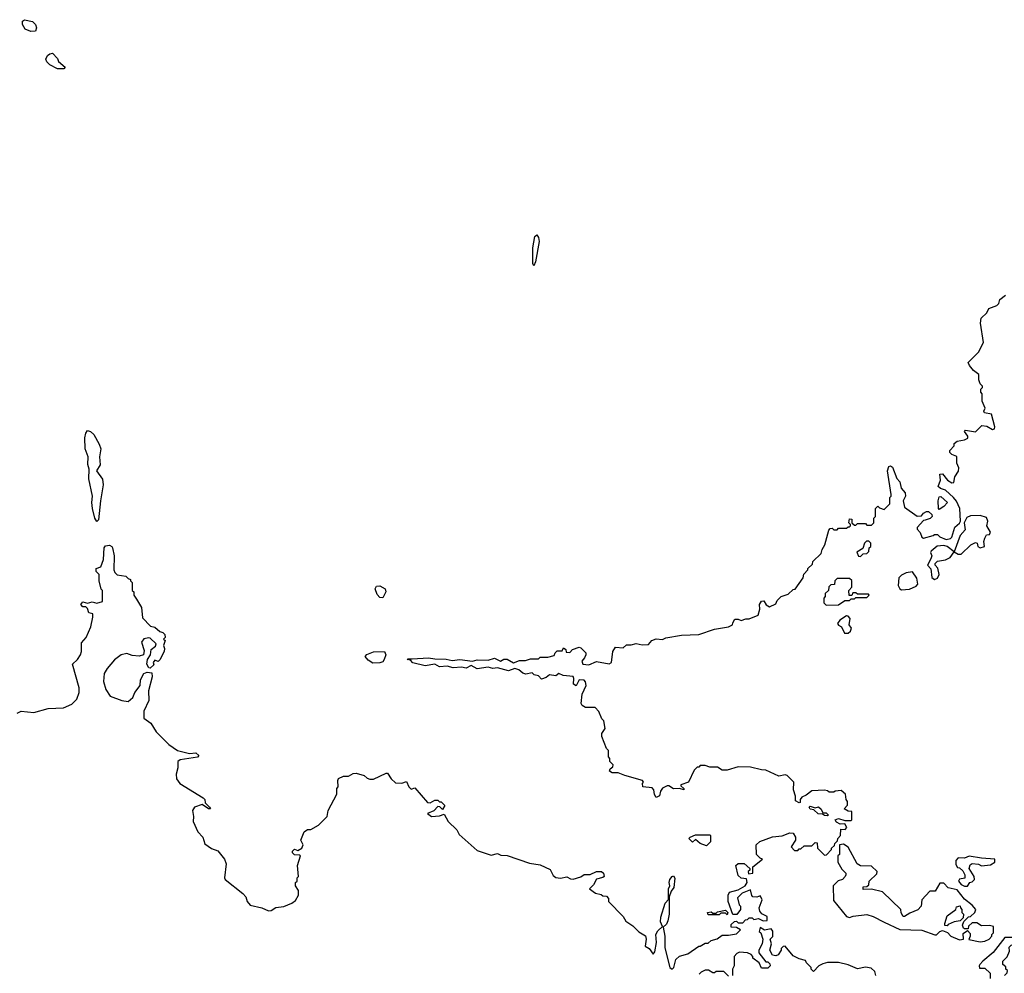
# Model space of a CAD drawing. Extents: x 2386423 to 2568864, y 578392 to 761999.
# Tile 297 of 454: x 2492964 to 2499229, y 646988 to 653056. Entities that reach past the tile are written whole.
import ezdxf

# ---------------------------------------------------------------- set-up
doc = ezdxf.new("R2010")
doc.units = 0

msp = doc.modelspace()

# ---------------------------------------------------------------- linework, layer by layer
at = {"layer": '0CON05XD'}
for points in [[(2493035, 652981.2), (2493000, 652995), (2492982, 653025), (2492982.5, 653047.5), (2492995, 653056.2), (2493045.8, 653045.8), (2493063.8, 653025), (2493071.2, 653005), (2493065, 652983.3), (2493035, 652981.2)], [(2493205, 652743.3), (2493155, 652770), (2493137.7, 652787.7), (2493131.2, 652805), (2493141.2, 652828.8), (2493155, 652840), (2493172.5, 652842.5), (2493205, 652810), (2493210.7, 652790.7), (2493252.5, 652755), (2493245, 652744), (2493205, 652743.3)], [(2496235, 651490), (2496230, 651505), (2496230, 651605), (2496243, 651677), (2496255, 651687.5), (2496265, 651670), (2496268.8, 651645), (2496246.2, 651515), (2496235, 651490)], [(2497115, 647013.8), (2497127.5, 647025), (2497140, 647075), (2497163, 647097), (2497215, 647112.5), (2497285, 647160), (2497295, 647160), (2497325, 647180), (2497345, 647180), (2497363, 647197), (2497401.7, 647208.3), (2497435, 647230), (2497475, 647230), (2497525, 647240), (2497550, 647265), (2497525, 647280), (2497491.7, 647281.7), (2497491.7, 647298.3), (2497511.7, 647318.3), (2497525, 647320), (2497535, 647310), (2497565, 647310), (2497581.7, 647328.3), (2497595, 647330), (2497605, 647340), (2497625, 647340), (2497635, 647330), (2497665, 647337.5), (2497695, 647322.5), (2497720, 647325), (2497719.3, 647349.3), (2497687, 647367), (2497673, 647383), (2497670, 647405), (2497687.5, 647455), (2497680, 647475), (2497675, 647480), (2497655, 647472.5), (2497630, 647475), (2497623, 647483), (2497615, 647520), (2497561.7, 647498.3), (2497531.7, 647468.3), (2497543, 647423), (2497550, 647415), (2497550, 647395), (2497528.3, 647361.7), (2497501.7, 647361.7), (2497472.5, 647445), (2497472.5, 647485), (2497480, 647505), (2497535, 647520), (2497580, 647545), (2497592.5, 647565), (2497588.3, 647588.3), (2497555, 647592.5), (2497535, 647610), (2497520, 647675), (2497535, 647687.5), (2497575, 647687.5), (2497610, 647655), (2497610, 647645), (2497600, 647635), (2497601.7, 647621.7), (2497630, 647625), (2497630, 647665), (2497690, 647715), (2497675, 647720), (2497652.5, 647745), (2497650, 647805), (2497673, 647827), (2497753.6, 647856.4), (2497815, 647862.5), (2497865, 647882.5), (2497885, 647880), (2497900, 647855), (2497900, 647835), (2497872.5, 647792.5), (2497895, 647770), (2497915, 647770), (2497925, 647780), (2497935, 647780), (2497955, 647800), (2498005, 647800), (2498025, 647820), (2498038.3, 647818.3), (2498040, 647785), (2498085, 647740), (2498098.3, 647741.7), (2498130, 647775), (2498130, 647785), (2498148.3, 647801.7), (2498150, 647815), (2498168.3, 647831.7), (2498170, 647845), (2498187.5, 647865), (2498190, 647905), (2498216.4, 647903.6), (2498227.5, 647915), (2498215, 647940), (2498185, 647937.5), (2498160.7, 647950.7), (2498152.5, 647965), (2498175, 647973.3), (2498215, 647960), (2498255, 647960), (2498260, 647965), (2498258.3, 648018.3), (2498235, 648020), (2498210, 648035), (2498231.7, 648058.3), (2498231.7, 648081.7), (2498222.5, 648095), (2498218.3, 648128.3), (2498191.7, 648151.7), (2498153, 648147), (2498145, 648140), (2498115, 648140), (2498105, 648150), (2498085, 648152.5), (2498005, 648150), (2497968.3, 648121.7), (2497940.7, 648109.3), (2497930, 648095), (2497930, 648075), (2497925, 648072.5), (2497900, 648085), (2497900, 648115), (2497887.5, 648155), (2497890, 648205), (2497847, 648247), (2497835, 648250), (2497795, 648242.5), (2497711.7, 648281.7), (2497685, 648282.5), (2497615, 648300), (2497535, 648302.5), (2497465, 648280), (2497435, 648280), (2497405, 648300), (2497355, 648300), (2497325, 648310), (2497295, 648310), (2497285, 648300), (2497275, 648300), (2497255, 648280), (2497220, 648205), (2497171.7, 648188.3), (2497171.7, 648181.7), (2497190, 648165), (2497190, 648155), (2497163, 648163), (2497125, 648162.5), (2497095, 648180), (2497085, 648180), (2497054.2, 648165.8), (2497041.9, 648148.1), (2497035, 648117.5), (2497015, 648107.5), (2497002.5, 648125), (2497000, 648155), (2496988.8, 648168.8), (2496930, 648175), (2496927.5, 648195), (2496932.5, 648205), (2496927.5, 648215), (2496815, 648246.7), (2496773, 648263), (2496735, 648263.3), (2496717.5, 648275), (2496721.7, 648288.3), (2496738.3, 648301.7), (2496740, 648315), (2496720, 648335), (2496720, 648355), (2496710, 648365), (2496710, 648405), (2496698.3, 648418.3), (2496667.5, 648495), (2496667.5, 648515), (2496690, 648545), (2496680, 648595), (2496668.3, 648608.3), (2496650, 648655), (2496625, 648680), (2496565, 648680), (2496542.3, 648692.3), (2496536.2, 648705), (2496542.9, 648765), (2496569.5, 648820.5), (2496565, 648842.5), (2496555, 648853.8), (2496523.8, 648856.2), (2496505, 648817.5), (2496488.3, 648828.3), (2496490, 648865), (2496485, 648877.5), (2496422.5, 648882.5), (2496395, 648896.7), (2496375, 648880), (2496335, 648887.5), (2496315, 648870), (2496285, 648860), (2496265, 648880), (2496238.3, 648888.3), (2496225, 648900), (2496185, 648891.2), (2496165, 648898.8), (2496139.5, 648919.5), (2496115, 648926.7), (2496075, 648912), (2496005, 648931.9), (2495975, 648928.5), (2495945, 648935.8), (2495875.5, 648925.5), (2495836.2, 648946.2), (2495805, 648930), (2495775, 648937.1), (2495722.1, 648932.1), (2495685, 648942.5), (2495635, 648937.5), (2495605, 648956.2), (2495544.3, 648944.3), (2495465, 648964.2), (2495450, 648980), (2495430, 648985), (2495435, 648990), (2495461.2, 648988.8), (2495565, 648996), (2495605, 648988.8), (2495677.3, 648987.3), (2495715, 648978.8), (2495765, 648984), (2495845, 648973.3), (2495875, 648983.8), (2495945, 648980), (2495985, 648993.3), (2496024.2, 648974.2), (2496045, 648986.2), (2496065, 648986), (2496106.7, 648963.3), (2496145, 648977.5), (2496181.7, 648978.3), (2496215, 648990), (2496265, 648990), (2496275, 649000), (2496325, 649000), (2496365, 649010), (2496371.7, 649028.3), (2496385, 649040), (2496415, 649040), (2496425, 649060), (2496438.3, 649048.3), (2496441.7, 649031.7), (2496465, 649030), (2496481.7, 649048.3), (2496525, 649062.5), (2496535, 649060), (2496566.4, 649026.4), (2496567.5, 649015), (2496557.5, 648995), (2496540, 648975), (2496547.5, 648955), (2496585, 648950.5), (2496635, 648972.5), (2496715, 648956.7), (2496730, 648965), (2496737.5, 649035), (2496755, 649062.5), (2496805, 649060), (2496825, 649077.5), (2496855, 649077.5), (2496887, 649087), (2496925, 649077.5), (2496965, 649080), (2496987.5, 649105), (2497015, 649116.7), (2497055, 649112.5), (2497075, 649122.5), (2497175, 649138.8), (2497285, 649143.3), (2497385, 649178.8), (2497475, 649192.5), (2497500, 649205), (2497501.7, 649218.3), (2497515, 649242.5), (2497535, 649242.5), (2497555, 649232.5), (2497585, 649243.3), (2497605, 649243.3), (2497663, 649267), (2497673.8, 649305), (2497670.8, 649335), (2497685, 649356.7), (2497698.3, 649358.3), (2497715, 649332.5), (2497735, 649320), (2497775, 649340), (2497785, 649360), (2497810, 649385), (2497855, 649400), (2497885, 649430), (2497898.3, 649431.7), (2497950, 649505), (2497953, 649527), (2497980, 649555), (2497980, 649565), (2498008.3, 649591.7), (2498011.7, 649608.3), (2498065, 649660), (2498070, 649685), (2498087.5, 649715), (2498113, 649807), (2498121.7, 649818.3), (2498135, 649820), (2498145, 649810), (2498165, 649810), (2498175, 649820), (2498225, 649820), (2498235, 649830), (2498245, 649830), (2498250, 649835), (2498250, 649845), (2498240, 649855), (2498245, 649880), (2498258.3, 649878.3), (2498260, 649855), (2498275, 649840), (2498285, 649840), (2498295, 649850), (2498345, 649850), (2498355, 649840), (2498385, 649840), (2498400, 649855), (2498400, 649885), (2498410, 649895), (2498410, 649945), (2498425, 649960), (2498435, 649950), (2498465, 649940), (2498500, 649975), (2498500, 650015), (2498510, 650025), (2498510, 650035), (2498486, 650185), (2498495, 650213.3), (2498505, 650216.7), (2498517.8, 650207.8), (2498545, 650136.7), (2498564.2, 650115), (2498572.5, 650075), (2498597.5, 650045), (2498600, 650025), (2498586.7, 649995), (2498594.2, 649954.2), (2498675, 649896.7), (2498701.7, 649898.3), (2498715, 649916.7), (2498735, 649927.5), (2498747, 649927), (2498768.3, 649908.3), (2498770, 649895), (2498757, 649883), (2498725, 649872.5), (2498715, 649870), (2498674, 649825), (2498674, 649814), (2498693.6, 649793.6), (2498705, 649762.5), (2498715, 649757.5), (2498777, 649773), (2498785, 649780), (2498805, 649780), (2498820, 649765), (2498859.3, 649749.3), (2498885.9, 649754.1), (2498896.1, 649763.9), (2498913.9, 649826.1), (2498945, 649852.5), (2498950, 649865), (2498946.2, 649945), (2498925, 649992.5), (2498906.4, 650016.4), (2498855, 650062.5), (2498823, 650073), (2498807.5, 650085), (2498822.5, 650125), (2498820, 650165), (2498836.1, 650166.1), (2498867, 650127), (2498895, 650110), (2498908.3, 650111.7), (2498913.6, 650146.4), (2498936.9, 650183.1), (2498940.8, 650205), (2498928, 650235), (2498926.2, 650276.2), (2498895, 650290), (2498883, 650303), (2498882.5, 650315), (2498910, 650345), (2498910, 650360), (2498930, 650375), (2498975, 650382), (2498996.4, 650393.6), (2498996.2, 650405), (2498976.7, 650435), (2498982.5, 650445), (2499046.4, 650433.6), (2499086.4, 650473.6), (2499118.8, 650468.8), (2499155, 650447.5), (2499166.4, 650453.6), (2499168.8, 650465), (2499147.5, 650545), (2499102.5, 650555), (2499100, 650565), (2499107.5, 650585), (2499088.3, 650628.3), (2499087.5, 650675), (2499080, 650685), (2499080, 650705), (2499090, 650715), (2499090, 650725), (2499075, 650740), (2499066.7, 650765), (2499067.7, 650797.7), (2499033.6, 650823.6), (2499007.5, 650855), (2499000, 650875), (2499065, 650940), (2499097, 651003), (2499077.5, 651125), (2499083, 651157), (2499118.3, 651191.7), (2499130.7, 651219.3), (2499181.7, 651238.3), (2499195, 651250), (2499200, 651275), (2499236.7, 651303.3)], [(2493455, 649862.5), (2493441.2, 649885), (2493426.8, 649946.8), (2493422.9, 649985), (2493427.1, 650025), (2493404.2, 650135), (2493406.2, 650195), (2493397.1, 650225), (2493399.4, 650275), (2493381.4, 650325), (2493378.6, 650395), (2493384.3, 650425.7), (2493395, 650442.5), (2493415, 650436.7), (2493435, 650417.5), (2493470, 650355), (2493480, 650325), (2493472.5, 650275), (2493476.4, 650223.6), (2493453.3, 650185), (2493491.7, 650131.7), (2493496.1, 650096.1), (2493477.5, 649995), (2493465.9, 649874.1), (2493455, 649862.5)], [(2498815, 649940), (2498810, 649945), (2498807.5, 649995), (2498815, 650020), (2498825, 650022.5), (2498867.5, 649985), (2498845, 649957.5), (2498815, 649940)], [(2498785, 649494), (2498805, 649502.5), (2498813.8, 649525), (2498806.4, 649566.4), (2498790, 649585), (2498790, 649595), (2498805, 649610), (2498855, 649620), (2498885, 649633.3), (2498910, 649670), (2498936.1, 649656.1), (2498955, 649656.2), (2499016.7, 649715), (2499045, 649730), (2499056.2, 649726.2), (2499061.2, 649705), (2499075, 649696.2), (2499102.5, 649705), (2499098.8, 649735), (2499105, 649757.5), (2499115, 649777.5), (2499135, 649780), (2499141.2, 649795), (2499117.5, 649835), (2499123.8, 649865), (2499115, 649888.8), (2499075, 649902), (2499015, 649898.8), (2498990.8, 649889.2), (2498973.3, 649855), (2498980.5, 649809.5), (2498948.8, 649775), (2498910, 649670), (2498865, 649703.3), (2498845, 649710), (2498803, 649707), (2498763.3, 649675), (2498760, 649665), (2498767.5, 649645), (2498762.5, 649625), (2498740, 649585), (2498762.5, 649562.5), (2498767.7, 649507.7), (2498785, 649494)], [(2492947, 648643), (2492973, 648657), (2493055, 648647.5), (2493145, 648673.3), (2493243, 648677), (2493295, 648700), (2493328.3, 648731.7), (2493342.5, 648775), (2493342.5, 648805), (2493300, 648955), (2493332.5, 648985), (2493350, 649015), (2493356.7, 649035), (2493358.3, 649091.7), (2493387.5, 649125), (2493417, 649193), (2493430, 649255), (2493430, 649275), (2493405, 649282.5), (2493395, 649310), (2493385, 649320), (2493365, 649320), (2493352.5, 649335), (2493365, 649352.5), (2493395, 649342.5), (2493425, 649351.2), (2493455, 649342.5), (2493490, 649355), (2493490, 649425), (2493483, 649433), (2493470, 649485), (2493470, 649525), (2493450, 649545), (2493450, 649565), (2493480, 649575), (2493497.9, 649622.1), (2493502, 649695), (2493511.1, 649708.9), (2493535, 649713.3), (2493550.8, 649705), (2493555.4, 649695.4), (2493564.5, 649645), (2493562.9, 649555), (2493569.1, 649539.1), (2493585, 649523.3), (2493640, 649515), (2493655, 649500), (2493670, 649495), (2493670, 649485), (2493680, 649475), (2493680, 649425), (2493690, 649415), (2493690, 649395), (2493708.3, 649368.3), (2493740, 649315), (2493745, 649250), (2493796.4, 649196.4), (2493825, 649190), (2493855, 649162.5), (2493875, 649157.5), (2493887.5, 649145), (2493890, 649125), (2493880, 649115), (2493890, 649105), (2493880, 649075), (2493886.2, 649055), (2493883.3, 649035), (2493855, 648982.5), (2493845, 648972.5), (2493825, 648980), (2493812.5, 648965), (2493818.3, 648951.7), (2493795, 648930), (2493785, 648932.5), (2493773.3, 648955), (2493777.5, 648985), (2493796.7, 649015), (2493801.7, 649048.3), (2493829.3, 649070.7), (2493832.5, 649085), (2493795, 649120), (2493785, 649123.3), (2493753, 649117), (2493740, 649095), (2493757, 649043), (2493752.5, 649015), (2493725, 649006.2), (2493680.7, 649010.7), (2493645, 649022.5), (2493610, 649015), (2493567, 648983), (2493521.7, 648928.3), (2493501.2, 648895), (2493496.7, 648845), (2493513.3, 648795), (2493540.7, 648750.7), (2493613, 648723), (2493655, 648717.5), (2493685, 648743.3), (2493697.1, 648775), (2493730.3, 648819.7), (2493733.6, 648856.4), (2493753.8, 648895), (2493775, 648903.3), (2493805, 648900), (2493808, 648875), (2493784.2, 648785.8), (2493786.2, 648725), (2493754.3, 648655.7), (2493755, 648612.5), (2493799.3, 648579.3), (2493832, 648525), (2493912.9, 648445), (2493967.5, 648405), (2494045, 648387.1), (2494085, 648390), (2494103.8, 648375), (2494095, 648364.3), (2493985, 648345.7), (2493970, 648335), (2493970, 648295), (2493960, 648255), (2493962.5, 648225), (2493982.5, 648195), (2494132.5, 648105), (2494142.5, 648095), (2494143.3, 648073.3), (2494172.5, 648045), (2494177.5, 648035), (2494165, 648033.8), (2494125, 648061.2), (2494076.7, 648045), (2494063.8, 648025), (2494070, 647985), (2494067.5, 647955), (2494097.7, 647887.7), (2494130, 647855), (2494142.7, 647812.7), (2494185, 647781.2), (2494225, 647766.7), (2494266.7, 647715), (2494278.8, 647685), (2494267.5, 647595), (2494272.5, 647585), (2494385, 647496.7), (2494403.8, 647475), (2494411.2, 647445), (2494431.2, 647421.2), (2494503.9, 647403.9), (2494546.4, 647386.4), (2494565, 647386.7), (2494595, 647406.7), (2494645, 647412.5), (2494696.1, 647433.9), (2494719.3, 647450.7), (2494737.5, 647485), (2494737.5, 647515), (2494720, 647545), (2494720, 647565), (2494730, 647575), (2494730, 647595), (2494737.5, 647605), (2494732.5, 647675), (2494750, 647735), (2494745, 647740), (2494711.7, 647741.7), (2494700, 647755), (2494700, 647765), (2494713, 647777), (2494735, 647770), (2494760, 647785), (2494767.5, 647805), (2494752.5, 647835), (2494775, 647887.5), (2494795, 647902.5), (2494817, 647903), (2494865, 647930), (2494920, 647985), (2494927.5, 648025), (2494981.7, 648128.3), (2494982.5, 648165), (2494990, 648175), (2494987.5, 648215), (2494993.3, 648226.7), (2495025, 648242.5), (2495057, 648243), (2495085, 648260), (2495105, 648262.5), (2495157, 648247), (2495175, 648230), (2495193, 648223), (2495215, 648222.5), (2495295, 648262.5), (2495305, 648262.5), (2495327.5, 648225), (2495355, 648200), (2495395, 648197.5), (2495425, 648207.5), (2495440, 648175), (2495455, 648160), (2495478.3, 648168.3), (2495560, 648075), (2495577, 648073), (2495605, 648090), (2495625, 648090), (2495635, 648080), (2495645, 648080), (2495670, 648055), (2495655, 648030), (2495638.3, 648048.3), (2495625, 648050), (2495598.8, 648021.2), (2495560, 648005), (2495585, 647986.7), (2495635, 647990), (2495665, 648000), (2495690, 647955), (2495745, 647900), (2495760.7, 647870.7), (2495875, 647770), (2495965, 647740), (2496005, 647750), (2496025, 647740), (2496065, 647737.5), (2496208.3, 647688.3), (2496275, 647677.5), (2496339.3, 647649.3), (2496359.5, 647609.5), (2496375, 647596.7), (2496405, 647593.3), (2496445, 647602.5), (2496468.3, 647588.3), (2496485, 647587.5), (2496535, 647602.5), (2496555, 647617.5), (2496595, 647616.7), (2496635, 647636), (2496666.7, 647635), (2496678.8, 647625), (2496683.3, 647605), (2496675, 647596.7), (2496633.6, 647586.4), (2496615, 647550), (2496590, 647525), (2496628.3, 647498.3), (2496665, 647490), (2496675, 647480), (2496698.3, 647478.3), (2496710, 647465), (2496710, 647445), (2496805, 647350), (2496820.7, 647320.7), (2496865, 647290), (2496902.7, 647252.7), (2496945.7, 647225.7), (2496950, 647205), (2496945, 647160), (2496970, 647145), (2496995, 647110), (2497006.4, 647123.6), (2497016.9, 647185), (2497011.9, 647235), (2497025, 647258), (2497053.3, 647285), (2497042.5, 647315), (2497044.7, 647345.3)], [(2498315, 649640), (2498331.7, 649658.3), (2498355, 649660), (2498368.3, 649671.7), (2498370, 649695), (2498380, 649705), (2498380, 649725), (2498368.3, 649738.3), (2498351.7, 649738.3), (2498340, 649725), (2498328.3, 649691.7), (2498291.7, 649668.3), (2498301.7, 649641.7), (2498315, 649640)], [(2498575, 649427.5), (2498625, 649433.3), (2498668.3, 649451.7), (2498680, 649465), (2498671.7, 649501.7), (2498645, 649542.5), (2498605, 649536.7), (2498575, 649522.5), (2498557.5, 649505), (2498553.3, 649455), (2498563.6, 649433.6), (2498575, 649427.5)], [(2495275, 649377.5), (2495255, 649380), (2495239.3, 649399.3), (2495226.7, 649435), (2495235, 649452.5), (2495255, 649453.8), (2495288.8, 649435), (2495293.8, 649415), (2495275, 649377.5)], [(2498095, 649330), (2498175, 649332.5), (2498215, 649360), (2498245, 649360), (2498255, 649370), (2498275, 649370), (2498285, 649380), (2498355, 649380), (2498370, 649395), (2498365, 649400), (2498295, 649400), (2498285, 649410), (2498265, 649410), (2498258.3, 649391.7), (2498241.7, 649391.7), (2498240, 649425), (2498260, 649445), (2498258.3, 649488.3), (2498245, 649500), (2498165, 649500), (2498150, 649485), (2498148.3, 649461.7), (2498125, 649460), (2498111.7, 649448.3), (2498110, 649425), (2498090, 649405), (2498090, 649385), (2498080, 649375), (2498080, 649345), (2498095, 649330)], [(2498213, 649153), (2498235, 649153.3), (2498250, 649165), (2498256.2, 649185), (2498242.5, 649205), (2498247.5, 649245), (2498235, 649260), (2498225, 649262.5), (2498182.5, 649235), (2498167.5, 649215), (2498175, 649202.5), (2498193, 649193), (2498213, 649153)], [(2495210.5, 648960.5), (2495180.5, 648980.5), (2495163.3, 649005), (2495173, 649017), (2495215, 649032.9), (2495285, 649036), (2495294.2, 649015), (2495284.3, 648985.7), (2495275, 648970), (2495255, 648963.8), (2495210.5, 648960.5)], [(2498105, 647990), (2498085, 647992.5), (2498071.7, 648001.7), (2498045, 648003.3), (2498017.5, 648027.5), (2497995, 648032.5), (2497987.5, 648045), (2497995, 648052.5), (2498025, 648040), (2498047, 648047), (2498063, 648033), (2498075, 648010), (2498095, 648010), (2498110, 647995), (2498105, 647990)], [(2497335, 647800), (2497293, 647813), (2497265, 647840), (2497245, 647822.5), (2497222.5, 647845), (2497230, 647855), (2497265, 647870), (2497355, 647870), (2497360, 647865), (2497360, 647825), (2497335, 647800)], [(2499075, 647187.5), (2499105, 647193.3), (2499132.5, 647205), (2499150, 647225), (2499150, 647235), (2499160, 647245), (2499160, 647285), (2499135, 647292.5), (2499085, 647290), (2499055, 647310), (2499025, 647310), (2499001.7, 647288.3), (2498998.3, 647271.7), (2498975, 647270), (2498970, 647275), (2498962.5, 647295), (2498971.7, 647318.3), (2499001.7, 647348.3), (2499015, 647350), (2499042.5, 647375), (2499047.5, 647395), (2499025, 647422.5), (2498975, 647460), (2498928.3, 647518.3), (2498871.7, 647531.7), (2498845, 647562.5), (2498818.3, 647561.7), (2498788.3, 647511.7), (2498755, 647510), (2498703.6, 647456.4), (2498700, 647415), (2498678.3, 647391.7), (2498628.3, 647371.7), (2498595, 647350), (2498585, 647350), (2498573, 647373), (2498570, 647395), (2498455, 647507.5), (2498385, 647522.5), (2498331.7, 647521.7), (2498331.7, 647538.3), (2498355, 647540), (2498368.3, 647551.7), (2498370, 647575), (2498418.3, 647621.7), (2498420, 647635), (2498385, 647670), (2498315, 647672.5), (2498293.6, 647683.6), (2498235, 647790), (2498205, 647810), (2498180, 647805), (2498180, 647745), (2498170, 647735), (2498170, 647695), (2498195, 647650), (2498220, 647625), (2498220, 647615), (2498217, 647603), (2498200, 647585), (2498173, 647577), (2498140, 647545), (2498141.7, 647451.7), (2498225, 647350), (2498245, 647342.5), (2498268.3, 647351.7), (2498355, 647362.5), (2498395, 647350), (2498463.9, 647313.9), (2498565, 647267.5), (2498705, 647262.5), (2498787, 647233), (2498797, 647233), (2498820, 647255), (2498835, 647260), (2498867.5, 647247.5), (2498890, 647225), (2498945, 647200), (2498970, 647205), (2498968.3, 647241.7), (2498995, 647260), (2499011.7, 647241.7), (2499012.5, 647225), (2499003, 647203), (2499075, 647187.5)], [(2498995, 647542.5), (2499010, 647565), (2499025, 647570), (2499040, 647585), (2499037.5, 647605), (2499006.7, 647655), (2499012.3, 647677.7), (2499025, 647686.2), (2499065, 647683.3), (2499085, 647672.5), (2499141.7, 647678.3), (2499170, 647695), (2499170, 647715), (2499085, 647720), (2499005, 647734.2), (2498975, 647721.2), (2498935, 647723.8), (2498921.4, 647705), (2498920, 647680), (2498931.7, 647661.7), (2498945, 647660), (2498965, 647640), (2498977.5, 647615), (2498977.5, 647592.5), (2498945, 647587.5), (2498937.5, 647575), (2498955, 647552.5), (2498975, 647542.5), (2498995, 647542.5)], [(2497044.7, 647345.3), (2497070.8, 647435), (2497091.7, 647458.3), (2497092, 647525), (2497100, 647545), (2497096.7, 647565), (2497102, 647585), (2497115, 647603.3), (2497125, 647607.5), (2497133, 647593), (2497127.5, 647535), (2497108.8, 647511.2), (2497096.7, 647475), (2497096.9, 647365), (2497088.7, 647321.3), (2497079.3, 647300.7), (2497058.3, 647281.7), (2497070, 647225), (2497069.1, 647149.1), (2497100, 647025), (2497115, 647013.8)], [(2497465, 647360), (2497455, 647370), (2497425, 647370), (2497415, 647360), (2497345, 647360), (2497340, 647375), (2497365, 647380), (2497375, 647370), (2497395, 647370), (2497405, 647380), (2497455, 647390), (2497470, 647375), (2497465, 647360)], [(2498865, 647290), (2498851.7, 647291.7), (2498850, 647305), (2498866.4, 647353.6), (2498920, 647395), (2498925, 647410), (2498948.3, 647418.3), (2498950, 647405), (2498960, 647395), (2498960, 647375), (2498970, 647365), (2498968.3, 647341.7), (2498947.5, 647322.5), (2498910, 647315), (2498871.7, 647298.3), (2498865, 647290)], [(2498412.5, 646975), (2498405, 647000), (2498381.7, 647021.7), (2498345, 647026.7), (2498295, 647017.5), (2498235, 647042.5), (2498175, 647056.7), (2498105, 647056.7), (2498075, 647047.5), (2498050, 647035), (2498015, 647000), (2498000, 647015), (2498000, 647025), (2497970, 647055), (2497965, 647070), (2497925, 647080), (2497885, 647100), (2497835, 647160), (2497821.7, 647158.3), (2497810, 647145), (2497810, 647135), (2497790, 647105), (2497775, 647100), (2497753.6, 647103.6), (2497736.7, 647135), (2497747.5, 647175), (2497740, 647205), (2497757, 647223), (2497757, 647257), (2497745, 647270), (2497702.5, 647262.5), (2497675, 647280), (2497670, 647255), (2497680, 647245), (2497692.5, 647205), (2497687.5, 647175), (2497667.5, 647135), (2497668.3, 647118.3), (2497711.7, 647061.7), (2497725, 647060), (2497738.3, 647048.3), (2497740, 647035), (2497725, 647020), (2497685, 647020), (2497670, 647055), (2497630, 647085), (2497630, 647095), (2497618.3, 647108.3), (2497595, 647117.5), (2497545, 647123.3), (2497527.5, 647115), (2497510, 647095), (2497510, 647035), (2497500, 647015), (2497500, 646975)], [(2499230, 646975), (2499248.3, 646991.7), (2499250, 647005), (2499240, 647015), (2499238.3, 647028.3), (2499220, 647045), (2499220, 647065), (2499247, 647093), (2499261.7, 647128.3), (2499260, 647155), (2499273, 647167), (2499295, 647172.5), (2499302.5, 647185), (2499295, 647207.5), (2499285, 647216.2), (2499233.6, 647216.4), (2499159.4, 647120.6), (2499092.5, 647065), (2499072.5, 647045), (2499070, 647035), (2499071.7, 647021.7), (2499105, 647020), (2499138.3, 646988.3), (2499140, 646955)], [(2497475, 646970), (2497445, 647000), (2497395, 647000), (2497385, 646990), (2497375, 646990), (2497347, 647007), (2497325, 647007.5), (2497300, 646995), (2497288.3, 646981.7)]]:
    msp.add_lwpolyline(points, dxfattribs=at)

doc.saveas('drawing.dxf')
